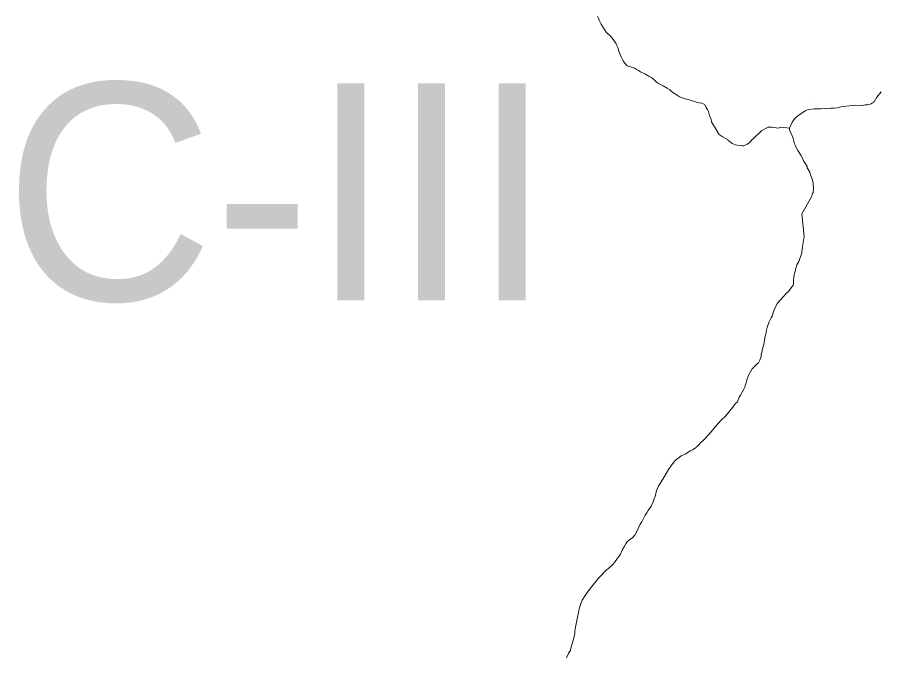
# Model space of a CAD drawing. Extents: x 553962 to 842807, y 8883888 to 9032388.
# Drawn here: x 592853 to 594842, y 8913437 to 8914910 of the extents above; entities that cross this region are included whole.
import ezdxf

# ---------------------------------------------------------------- set-up
doc = ezdxf.new("R2010")
doc.units = 0
doc.header["$LTSCALE"] = 150
doc.layers.add('6', color=7, linetype='Continuous', lineweight=13)

msp = doc.modelspace()

# ---------------------------------------------------------------- linework, layer by layer
at = {"layer": '6'}
for p, q in [((594685.2, 8914713), (594685.3, 8914713.3)), ((594632.1, 8914654.8), (594613, 8914657))]:
    msp.add_line(p, q, dxfattribs=at)
for points in [[(594613, 8914657), (594606, 8914654.9), (594591.4, 8914657.4), (594582.9, 8914656.9), (594581.7, 8914656.6), (594568.8, 8914649.4), (594549.4, 8914631), (594545.8, 8914628.2), (594542.7, 8914624.3), (594538.2, 8914620), (594534.5, 8914617.7), (594528.9, 8914614.7), (594527.2, 8914614.3), (594523.7, 8914614.1), (594519.5, 8914615.2), (594511.9, 8914615.4), (594507.8, 8914616.6), (594500.4, 8914619.7), (594492.4, 8914625.8), (594491.5, 8914627), (594490.3, 8914627.5), (594489.7, 8914628.7), (594477.1, 8914635.6), (594470.2, 8914640.4), (594467.3, 8914643.3), (594467.6, 8914644.4), (594452.9, 8914669.7), (594451.7, 8914674.7), (594448.2, 8914684.3), (594445.5, 8914693.4), (594443.2, 8914698.1), (594440.4, 8914702.8), (594438.1, 8914708.2), (594436.6, 8914708.9), (594435.7, 8914709.8), (594429.7, 8914712.2), (594420.1, 8914714.2), (594401.4, 8914720.3), (594391.8, 8914722.1), (594382.7, 8914725.4), (594378.4, 8914727.6), (594373.1, 8914730.7), (594363.8, 8914736.7), (594358.5, 8914740.8), (594356, 8914744), (594350.4, 8914746.9), (594341, 8914752.5), (594328.9, 8914758.7), (594327.7, 8914760), (594325.3, 8914761.5), (594318.5, 8914768.5), (594314.1, 8914771.4), (594309.3, 8914773.9), (594304.6, 8914777.1), (594300.2, 8914779.5), (594290.6, 8914783.9), (594288.8, 8914784.3), (594284.3, 8914787.5), (594278.9, 8914790.8), (594275, 8914792.8), (594265.7, 8914795.9), (594262.5, 8914796.6), (594258.1, 8914798.8), (594255.1, 8914801.4), (594249.3, 8914810.3), (594244.1, 8914819.1), (594239.4, 8914831.9), (594236.8, 8914840.5), (594234.8, 8914845.2), (594231.9, 8914851), (594224.6, 8914861.2), (594220.8, 8914866), (594216.1, 8914870.5), (594212.6, 8914873.2), (594210.1, 8914875.7), (594198.1, 8914894.3), (594193.9, 8914903.6), (594192.1, 8914908.4), (594189.8, 8914913.2)], [(594843.3, 8914738.8), (594833.4, 8914726.1), (594826.9, 8914715.4), (594825.8, 8914714.9), (594825.3, 8914714.1), (594824.5, 8914713.7), (594823.3, 8914712.7), (594821.4, 8914712), (594820.7, 8914711.1), (594815.2, 8914709.2), (594811, 8914708.4), (594806.3, 8914708.5), (594802.4, 8914708.1), (594798, 8914707.3), (594785.3, 8914707.7), (594762.1, 8914705.8), (594750.6, 8914704.1), (594742.8, 8914702), (594735.1, 8914700.9), (594727.3, 8914700.8), (594719.7, 8914700.2), (594715.7, 8914699.6), (594711.8, 8914699.8), (594704.3, 8914699.6), (594700.3, 8914699.2), (594692.7, 8914699.3), (594689.4, 8914699.2), (594677.5, 8914697.7), (594674, 8914696.9), (594669.8, 8914695.6), (594667.9, 8914694.3), (594666.6, 8914694.2), (594665.3, 8914692.8), (594654.6, 8914685.3), (594645.2, 8914677.7), (594642.1, 8914674.1), (594638.2, 8914668.7), (594632.1, 8914654.8), (594632.3, 8914651.2), (594633.6, 8914646.1), (594637.5, 8914639.8), (594640.9, 8914631.3), (594643.7, 8914619.1), (594645, 8914615.4), (594646.6, 8914611.7), (594651.3, 8914603.5), (594658.3, 8914592.3), (594661.1, 8914587.3), (594663, 8914583.3), (594664.8, 8914579.9), (594670.8, 8914570.6), (594672.6, 8914566.9), (594673.2, 8914563.8), (594677.9, 8914555), (594680.5, 8914547.3), (594683.8, 8914539.7), (594684.3, 8914537.2), (594686.3, 8914531.8), (594686.7, 8914528.2), (594686.7, 8914524.1), (594687.3, 8914516.4), (594686.6, 8914506.7), (594685.5, 8914504.5), (594682.5, 8914496.8), (594660.3, 8914457.3), (594665.8, 8914405.3), (594661.6, 8914377.5), (594660.9, 8914367.5), (594659.8, 8914365.5), (594653.4, 8914347.9), (594649.4, 8914339.8), (594646.9, 8914332.3), (594645.6, 8914324.7), (594643.3, 8914316.9), (594641.1, 8914305.1), (594641.1, 8914297.3), (594640.3, 8914293.3), (594638.5, 8914289.8), (594636.4, 8914286.8), (594629.9, 8914278.7), (594625.6, 8914274.9), (594625.6, 8914274.9), (594617.3, 8914266.4), (594604.5, 8914251.3), (594597, 8914236.8), (594595.1, 8914231.9), (594591.9, 8914221.7), (594590.2, 8914217.7), (594585.2, 8914208.4)], [(594843.3, 8914738.8), (594833.4, 8914726.1), (594826.9, 8914715.4), (594825.8, 8914714.9), (594825.3, 8914714.1), (594824.5, 8914713.7), (594823.3, 8914712.7), (594821.4, 8914712), (594820.7, 8914711.1), (594815.2, 8914709.2), (594811, 8914708.4), (594806.3, 8914708.5), (594802.4, 8914708.1), (594798, 8914707.3), (594785.3, 8914707.7), (594762.1, 8914705.8), (594750.6, 8914704.1), (594742.8, 8914702), (594735.1, 8914700.9), (594727.3, 8914700.8), (594719.7, 8914700.2), (594715.7, 8914699.6), (594711.8, 8914699.8), (594704.3, 8914699.6), (594700.3, 8914699.2), (594692.7, 8914699.3), (594689.4, 8914699.2), (594677.5, 8914697.7), (594674, 8914696.9), (594669.8, 8914695.6), (594667.9, 8914694.3), (594666.6, 8914694.2), (594665.3, 8914692.8), (594654.6, 8914685.3), (594645.2, 8914677.7), (594642.1, 8914674.1), (594638.2, 8914668.7), (594632.1, 8914654.8), (594632.3, 8914651.2), (594633.6, 8914646.1), (594637.5, 8914639.8), (594640.9, 8914631.3), (594643.7, 8914619.1), (594645, 8914615.4), (594646.6, 8914611.7), (594651.3, 8914603.5), (594658.3, 8914592.3), (594661.1, 8914587.3), (594663, 8914583.3), (594664.8, 8914579.9), (594670.8, 8914570.6), (594672.6, 8914566.9), (594673.2, 8914563.8), (594677.9, 8914555), (594680.5, 8914547.3), (594683.8, 8914539.7), (594684.3, 8914537.2), (594686.3, 8914531.8), (594686.7, 8914528.2), (594686.7, 8914524.1), (594687.3, 8914516.4), (594686.6, 8914506.7), (594685.5, 8914504.5), (594682.5, 8914496.8), (594660.3, 8914457.3), (594665.8, 8914405.3), (594661.6, 8914377.5), (594660.9, 8914367.5), (594659.8, 8914365.5), (594653.4, 8914347.9), (594649.4, 8914339.8), (594646.9, 8914332.3), (594645.6, 8914324.7), (594643.3, 8914316.9), (594641.1, 8914305.1), (594641.1, 8914297.3), (594640.3, 8914293.3), (594638.5, 8914289.8), (594636.4, 8914286.8), (594629.9, 8914278.7), (594625.6, 8914274.9), (594625.6, 8914274.9), (594617.3, 8914266.4), (594604.5, 8914251.3), (594597, 8914236.8), (594595.1, 8914231.9), (594591.9, 8914221.7), (594590.2, 8914217.7), (594585.2, 8914208.4)], [(594585.2, 8914208.4), (594581.5, 8914198.6), (594578.9, 8914189.4), (594578.1, 8914184.8), (594577.7, 8914180.1), (594576.4, 8914175.4), (594574, 8914161.3), (594572.8, 8914156.5), (594571.9, 8914151.8), (594570.3, 8914146.8), (594568.5, 8914137.9), (594567.2, 8914133.2), (594566.7, 8914128.7), (594563.5, 8914120.1), (594561.7, 8914116), (594560.6, 8914114.2), (594557.4, 8914111.9), (594550.5, 8914104.9), (594546.1, 8914100.1), (594539.8, 8914089.7), (594537.8, 8914085.3), (594534.9, 8914077), (594532.1, 8914068), (594531, 8914063.2), (594529.3, 8914058.4), (594526.8, 8914053.2), (594519.5, 8914039.7), (594516.4, 8914034.8), (594512.8, 8914024.4), (594507.9, 8914020.5), (594505.5, 8914017.5), (594501.9, 8914012), (594484.9, 8913991), (594475.1, 8913982.2), (594461.6, 8913967.2), (594451.7, 8913955.4), (594437, 8913938.8), (594431.5, 8913933.7), (594427.1, 8913930.3), (594423.4, 8913925.6), (594419.6, 8913921.6), (594418.2, 8913920.8), (594416.9, 8913919.1), (594408.7, 8913913.7), (594403.5, 8913911.2), (594393.2, 8913904.6), (594388.1, 8913901.9), (594383, 8913899.7), (594377.8, 8913896.5), (594368.8, 8913889.1), (594364.9, 8913884.4), (594357.3, 8913873.5), (594353.2, 8913868.3), (594342.9, 8913849.8), (594330.7, 8913830.1), (594325.8, 8913819.8), (594323.4, 8913809.5), (594322, 8913804.7), (594319.6, 8913799.2), (594318.2, 8913793.9), (594313.2, 8913783.7), (594306.4, 8913773.7), (594303.5, 8913768.4), (594299.7, 8913762.9), (594292, 8913748), (594288.5, 8913742.3), (594278.8, 8913722.4), (594275.6, 8913717.3), (594274.3, 8913716), (594273.9, 8913714.8), (594272.9, 8913714.4), (594271, 8913712.2), (594261.7, 8913704.6), (594257.7, 8913700.9), (594255.1, 8913697.5), (594251.9, 8913692.1), (594247, 8913682.7), (594243.1, 8913673.3), (594240.2, 8913668.7), (594236, 8913664.5), (594229, 8913654.3), (594224.9, 8913649.5), (594215.4, 8913640.7), (594210.9, 8913637.2), (594192.4, 8913617.9), (594177.1, 8913599.1), (594164.5, 8913582.6), (594154.7, 8913567.1), (594150.9, 8913557.5), (594147.8, 8913547.7), (594147.3, 8913543), (594146.5, 8913538.5), (594142.2, 8913520.7), (594139.2, 8913505.3), (594139.2, 8913505.3), (594138.7, 8913500.6), (594137.5, 8913495.9), (594137.4, 8913490.8), (594135, 8913477.4), (594128.8, 8913456.9), (594128.7, 8913456.8)], [(594585.2, 8914208.4), (594581.5, 8914198.6), (594578.9, 8914189.4), (594578.1, 8914184.8), (594577.7, 8914180.1), (594576.4, 8914175.4), (594574, 8914161.3), (594572.8, 8914156.5), (594571.9, 8914151.8), (594570.3, 8914146.8), (594568.5, 8914137.9), (594567.2, 8914133.2), (594566.7, 8914128.7), (594563.5, 8914120.1), (594561.7, 8914116), (594560.6, 8914114.2), (594557.4, 8914111.9), (594550.5, 8914104.9), (594546.1, 8914100.1), (594539.8, 8914089.7), (594537.8, 8914085.3), (594534.9, 8914077), (594532.1, 8914068), (594531, 8914063.2), (594529.3, 8914058.4), (594526.8, 8914053.2), (594519.5, 8914039.7), (594516.4, 8914034.8), (594512.8, 8914024.4), (594507.9, 8914020.5), (594505.5, 8914017.5), (594501.9, 8914012), (594484.9, 8913991), (594475.1, 8913982.2), (594461.6, 8913967.2), (594451.7, 8913955.4), (594437, 8913938.8), (594431.5, 8913933.7), (594427.1, 8913930.3), (594423.4, 8913925.6), (594419.6, 8913921.6), (594418.2, 8913920.8), (594416.9, 8913919.1), (594408.7, 8913913.7), (594403.5, 8913911.2), (594393.2, 8913904.6), (594388.1, 8913901.9), (594383, 8913899.7), (594377.8, 8913896.5), (594368.8, 8913889.1), (594364.9, 8913884.4), (594357.3, 8913873.5), (594353.2, 8913868.3), (594342.9, 8913849.8), (594330.7, 8913830.1), (594325.8, 8913819.8), (594323.4, 8913809.5), (594322, 8913804.7), (594319.6, 8913799.2), (594318.2, 8913793.9), (594313.2, 8913783.7), (594306.4, 8913773.7), (594303.5, 8913768.4), (594299.7, 8913762.9), (594292, 8913748), (594288.5, 8913742.3), (594278.8, 8913722.4), (594275.6, 8913717.3), (594274.3, 8913716), (594273.9, 8913714.8), (594272.9, 8913714.4), (594271, 8913712.2), (594261.7, 8913704.6), (594257.7, 8913700.9), (594255.1, 8913697.5), (594251.9, 8913692.1), (594247, 8913682.7), (594243.1, 8913673.3), (594240.2, 8913668.7), (594236, 8913664.5), (594229, 8913654.3), (594224.9, 8913649.5), (594215.4, 8913640.7), (594210.9, 8913637.2), (594192.4, 8913617.9), (594177.1, 8913599.1), (594164.5, 8913582.6), (594154.7, 8913567.1), (594150.9, 8913557.5), (594147.8, 8913547.7), (594147.3, 8913543), (594146.5, 8913538.5), (594142.2, 8913520.7), (594139.2, 8913505.3), (594139.2, 8913505.3), (594138.7, 8913500.6), (594137.5, 8913495.9), (594137.4, 8913490.8), (594135, 8913477.4), (594128.8, 8913456.9), (594128.7, 8913456.8)], [(594128.7, 8913456.8), (594126.7, 8913449.4), (594126.4, 8913449), (594125.3, 8913449), (594125, 8913448.7), (594124.5, 8913446.9), (594123.1, 8913444.3), (594118.7, 8913434.8)], [(594128.7, 8913456.8), (594126.7, 8913449.4), (594126.4, 8913449), (594125.3, 8913449), (594125, 8913448.7), (594124.5, 8913446.9), (594123.1, 8913444.3), (594118.7, 8913434.8)]]:
    msp.add_lwpolyline(points, dxfattribs=at)

# ---------------------------------------------------------------- texts
msp.add_text('SC-24-X-C-III', height=500, dxfattribs=at).set_placement((590036.9, 8914258.4))

doc.saveas('drawing.dxf')
